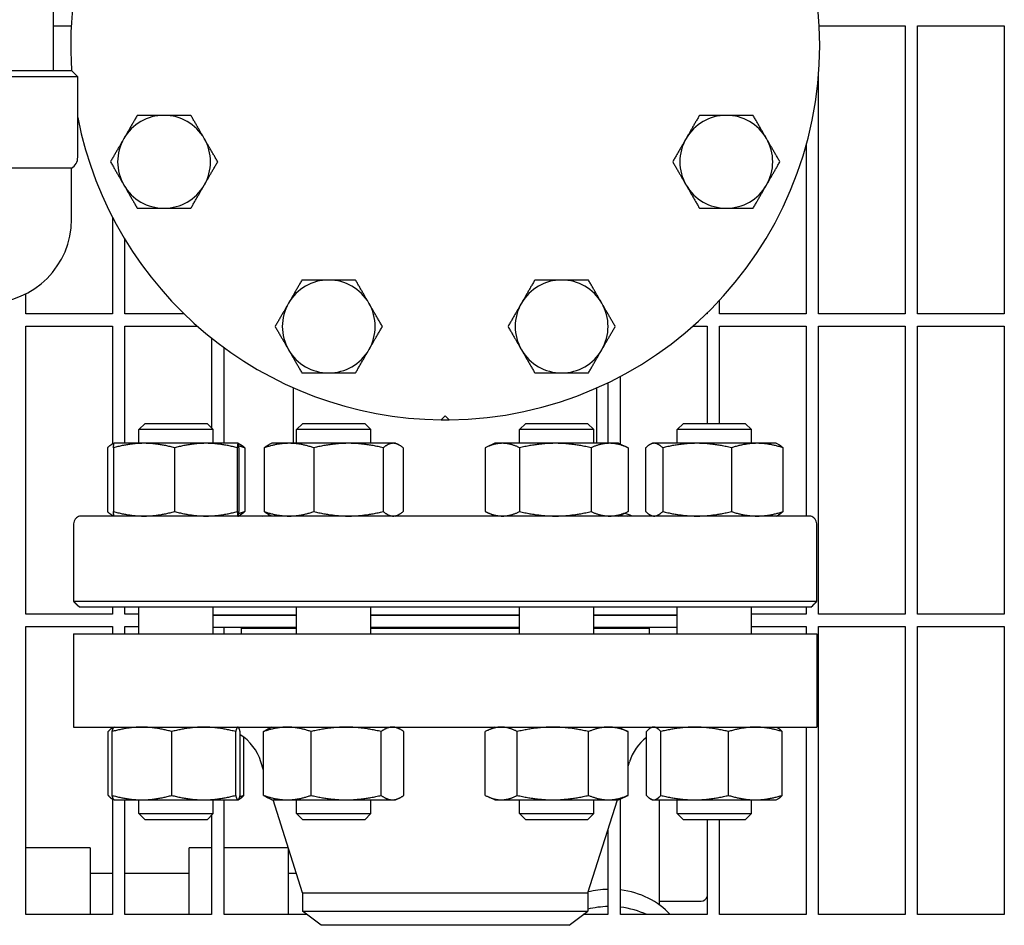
# Model space of a CAD drawing. Header units: inches. Extents: x 24 to 1128, y -69 to 748.
# Tile 646 of 656: x 774 to 784, y 623 to 632. Entities that reach past the tile are written whole.
import ezdxf

# ---------------------------------------------------------------- set-up
doc = ezdxf.new("R2010")
doc.units = ezdxf.units.IN
doc.header["$LTSCALE"] = 32
doc.header["$MEASUREMENT"] = 0
doc.layers.add('Visible (ANSI)', color=7, linetype='Continuous', lineweight=30)

msp = doc.modelspace()

# ---------------------------------------------------------------- linework, layer by layer
at = {"layer": 'Visible (ANSI)'}
for p, q in [((773.94798, 636.09353), (773.94798, 631.16853)), ((773.94798, 631.61978), (774.1307, 631.61978)), ((781.67956, 631.61978), (782.54813, 631.61978)), ((782.54813, 631.61978), (782.54813, 628.71353)), ((782.67313, 628.71353), (782.67313, 631.61978)), ((782.67313, 631.61978), (783.54813, 631.61978)), ((783.54813, 631.61978), (783.54813, 628.71353)), ((772.44673, 631.16853), (774.13423, 631.16853)), ((774.13423, 631.16853), (774.19673, 631.10603)), ((774.19673, 631.10603), (772.38423, 631.10603)), ((774.19673, 630.29353), (774.19673, 631.10603)), ((781.67313, 628.71353), (781.67313, 631.12856)), ((781.54813, 630.41686), (781.54813, 628.71353)), ((774.13423, 630.18528), (772.91015, 630.18528)), ((774.13423, 629.66853), (774.13423, 630.18528)), ((774.54813, 629.68704), (774.54813, 628.71353)), ((774.67313, 628.71353), (774.67313, 629.46419)), ((773.67313, 628.71353), (773.67313, 628.91654)), ((780.67313, 628.71353), (780.67313, 628.85001)), ((774.54813, 628.71353), (773.67313, 628.71353)), ((775.27061, 628.71353), (774.67313, 628.71353)), ((780.54813, 628.71353), (780.53966, 628.71353)), ((780.54813, 628.72179), (780.54813, 628.71353)), ((781.54813, 628.71353), (780.67313, 628.71353)), ((782.54813, 628.71353), (781.67313, 628.71353)), ((783.54813, 628.71353), (782.67313, 628.71353)), ((773.67313, 625.68228), (773.67313, 628.58853)), ((773.67313, 628.58853), (774.54813, 628.58853)), ((774.54813, 628.58853), (774.54813, 627.40016)), ((774.67313, 627.40753), (774.67313, 628.58853)), ((774.67313, 628.58853), (775.40561, 628.58853)), ((780.40465, 628.58853), (780.54813, 628.58853)), ((780.54813, 628.58853), (780.54813, 627.60853)), ((780.67313, 627.60853), (780.67313, 628.58853)), ((780.67313, 628.58853), (781.54813, 628.58853)), ((781.54813, 628.58853), (781.54813, 626.67353)), ((781.67313, 625.68228), (781.67313, 628.58853)), ((781.67313, 628.58853), (782.54813, 628.58853)), ((782.54813, 628.58853), (782.54813, 625.68228)), ((782.67313, 625.68228), (782.67313, 628.58853)), ((782.67313, 628.58853), (783.54813, 628.58853)), ((783.54813, 628.58853), (783.54813, 625.68228)), ((775.54813, 628.46898), (775.54813, 627.56182)), ((775.67313, 627.40753), (775.67313, 628.37345)), ((779.67313, 627.39918), (779.67313, 628.08302)), ((776.37561, 627.40753), (776.37561, 627.96732)), ((779.43466, 627.40753), (779.43466, 627.96732)), ((779.54813, 628.0198), (779.54813, 627.40753)), ((777.86597, 627.64421), (777.90513, 627.68337)), ((777.90513, 627.68337), (777.9443, 627.64421)), ((774.87643, 627.60853), (774.81393, 627.54603)), ((774.87643, 627.60853), (775.50143, 627.60853)), ((775.50143, 627.60853), (775.56393, 627.54603)), ((776.46754, 627.60853), (776.40504, 627.54603)), ((776.46754, 627.60853), (777.09254, 627.60853)), ((777.09254, 627.60853), (777.15504, 627.54603)), ((778.71772, 627.60853), (778.65522, 627.54603)), ((778.71772, 627.60853), (779.34272, 627.60853)), ((779.34272, 627.60853), (779.40522, 627.54603)), ((780.30884, 627.60853), (780.24634, 627.54603)), ((780.30884, 627.60853), (780.93384, 627.60853)), ((780.93384, 627.60853), (780.99634, 627.54603)), ((775.56393, 627.54603), (774.81393, 627.54603)), ((774.81393, 627.40753), (774.81393, 627.54603)), ((775.56393, 627.40753), (775.56393, 627.54603)), ((777.15504, 627.54603), (776.40504, 627.54603)), ((776.40504, 627.40753), (776.40504, 627.54603)), ((777.15504, 627.40753), (777.15504, 627.54603)), ((779.40522, 627.54603), (778.65522, 627.54603)), ((778.65522, 627.40753), (778.65522, 627.54603)), ((779.40522, 627.40753), (779.40522, 627.54603)), ((780.99634, 627.54603), (780.24634, 627.54603)), ((780.24634, 627.40753), (780.24634, 627.54603)), ((780.99634, 627.40753), (780.99634, 627.54603)), ((774.49582, 627.36244), (774.49582, 626.71862)), ((774.56379, 627.40747), (774.54529, 627.39884)), ((774.55663, 627.36244), (774.55663, 626.71862)), ((774.56393, 627.40753), (774.56379, 627.40747)), ((774.86535, 627.40753), (774.56393, 627.40753)), ((775.49022, 627.40753), (774.86535, 627.40753)), ((775.17407, 627.36244), (775.17407, 626.71862)), ((775.81379, 627.40753), (775.49022, 627.40753)), ((775.80636, 627.36244), (775.80636, 626.71862)), ((775.81393, 627.40753), (775.81379, 627.40753)), ((775.81393, 627.40753), (775.81406, 627.40747)), ((775.81406, 627.40747), (775.83256, 627.39884)), ((775.82122, 627.36244), (775.82122, 626.71862)), ((775.88203, 627.36244), (775.88203, 626.71862)), ((776.07925, 627.36244), (776.07925, 626.71862)), ((776.15504, 627.40753), (776.12927, 627.39551)), ((776.3291, 627.40753), (776.15504, 627.40753)), ((776.92934, 627.40753), (776.3291, 627.40753)), ((776.57894, 627.36244), (776.57894, 626.71862)), ((777.38029, 627.40753), (776.92934, 627.40753)), ((777.27974, 627.36244), (777.27974, 626.71862)), ((777.40504, 627.40753), (777.38029, 627.40753)), ((777.40504, 627.40753), (777.43082, 627.39551)), ((777.48084, 627.36244), (777.48084, 626.71862)), ((778.30869, 627.36244), (778.30869, 626.71862)), ((778.40522, 627.40753), (778.31686, 627.36633)), ((778.48264, 627.40753), (778.40522, 627.40753)), ((779.01735, 627.40753), (778.48264, 627.40753)), ((778.65658, 627.36244), (778.65658, 626.71862)), ((779.56494, 627.40753), (779.01735, 627.40753)), ((779.37812, 627.36244), (779.37812, 626.71862)), ((779.65522, 627.40753), (779.56494, 627.40753)), ((779.65522, 627.40753), (779.74358, 627.36633)), ((779.75176, 627.36244), (779.75176, 626.71862)), ((779.92824, 627.36244), (779.92824, 626.71862)), ((779.99634, 627.40753), (779.97771, 627.39884)), ((780.01443, 627.40753), (779.99634, 627.40753)), ((780.44718, 627.40753), (780.01443, 627.40753)), ((780.10063, 627.36244), (780.10063, 626.71862)), ((781.05409, 627.40753), (780.44718, 627.40753)), ((780.79373, 627.36244), (780.79373, 626.71862)), ((781.24634, 627.40753), (781.05409, 627.40753)), ((781.24634, 627.40753), (781.26497, 627.39884)), ((781.31444, 627.36244), (781.31444, 626.71862)), ((781.57639, 626.67353), (774.23387, 626.67353)), ((774.56379, 626.67359), (774.54529, 626.68222)), ((774.54813, 626.68089), (774.54813, 626.67353)), ((774.56393, 626.67353), (774.56379, 626.67359)), ((775.81393, 626.67353), (775.81406, 626.67359)), ((775.81406, 626.67359), (775.83256, 626.68222)), ((776.15504, 626.67353), (776.12927, 626.68555)), ((777.40504, 626.67353), (777.43082, 626.68555)), ((778.40522, 626.67353), (778.31686, 626.71473)), ((779.65522, 626.67353), (779.74358, 626.71473)), ((779.99634, 626.67353), (779.97771, 626.68222)), ((781.24634, 626.67353), (781.26497, 626.68222)), ((774.15534, 626.59479), (774.15534, 625.81133)), ((781.65493, 625.81133), (781.65493, 626.59479)), ((781.65493, 625.81133), (774.15534, 625.81133)), ((774.21419, 625.75227), (774.1945, 625.77196)), ((781.59608, 625.75227), (781.61576, 625.77196)), ((774.54813, 625.68228), (773.67313, 625.68228)), ((781.59608, 625.75227), (774.21419, 625.75227)), ((774.54813, 625.75227), (774.54813, 625.68228)), ((774.67313, 625.68228), (774.67313, 625.75227)), ((774.81393, 625.68228), (774.67313, 625.68228)), ((774.81393, 625.48353), (774.81393, 625.75227)), ((775.56393, 625.48353), (775.56393, 625.75227)), ((776.40504, 625.67353), (775.56393, 625.67353)), ((776.40504, 625.66853), (775.56393, 625.66853)), ((775.96513, 625.66853), (775.96513, 625.67353)), ((776.40504, 625.48353), (776.40504, 625.75227)), ((777.15504, 625.48353), (777.15504, 625.75227)), ((778.65522, 625.67353), (777.15504, 625.67353)), ((778.65522, 625.66853), (777.15504, 625.66853)), ((778.65522, 625.48353), (778.65522, 625.75227)), ((779.40522, 625.48353), (779.40522, 625.75227)), ((780.24634, 625.67353), (779.40522, 625.67353)), ((780.24634, 625.66853), (779.40522, 625.66853)), ((779.84513, 625.66853), (779.84513, 625.67353)), ((780.24634, 625.48353), (780.24634, 625.75227)), ((780.99634, 625.48353), (780.99634, 625.75227)), ((781.54813, 625.68228), (780.99634, 625.68228)), ((781.54813, 625.75227), (781.54813, 625.68228)), ((782.54813, 625.68228), (781.67313, 625.68228)), ((783.54813, 625.68228), (782.67313, 625.68228)), ((773.67313, 622.65103), (773.67313, 625.55728)), ((773.67313, 625.55728), (774.54813, 625.55728)), ((774.15513, 625.48353), (781.65513, 625.48353)), ((774.15513, 625.48353), (774.15513, 624.54353)), ((774.54813, 625.55728), (774.54813, 625.48353)), ((774.67313, 625.48353), (774.67313, 625.55728)), ((774.67313, 625.55728), (774.81393, 625.55728)), ((776.40504, 625.54853), (775.56393, 625.54853)), ((775.67313, 625.48353), (775.67313, 625.54853)), ((775.84513, 625.54353), (776.40504, 625.54353)), ((775.84513, 625.54353), (775.84513, 625.48353)), ((775.96513, 625.54353), (775.96513, 625.54853)), ((778.65522, 625.54853), (777.15504, 625.54853)), ((777.15504, 625.54353), (778.65522, 625.54353)), ((780.24634, 625.54853), (779.40522, 625.54853)), ((779.40522, 625.54353), (779.96513, 625.54353)), ((779.84513, 625.54353), (779.84513, 625.54853)), ((779.96513, 625.54353), (779.96513, 625.48353)), ((780.99634, 625.55728), (781.54813, 625.55728)), ((781.54813, 625.55728), (781.54813, 625.48353)), ((781.65513, 625.48353), (781.65513, 624.54353)), ((781.67313, 622.65103), (781.67313, 625.55728)), ((781.67313, 625.55728), (782.54813, 625.55728)), ((782.54813, 625.55728), (782.54813, 622.65103)), ((782.67313, 622.65103), (782.67313, 625.55728)), ((782.67313, 625.55728), (783.54813, 625.55728)), ((783.54813, 625.55728), (783.54813, 622.65103)), ((774.15513, 624.54353), (781.65513, 624.54353)), ((774.50452, 623.85462), (774.50452, 624.49844)), ((774.54308, 623.85462), (774.54308, 624.49844)), ((774.54813, 624.54353), (774.54813, 624.53609)), ((774.56276, 624.54299), (774.55112, 624.53756)), ((774.56393, 624.54353), (774.56276, 624.54299)), ((775.1449, 623.85462), (775.1449, 624.49844)), ((775.79075, 623.85462), (775.79075, 624.49844)), ((775.81393, 624.54353), (775.81509, 624.54299)), ((775.83478, 623.85462), (775.83478, 624.49844)), ((776.07285, 623.85462), (776.07285, 624.49844)), ((776.15504, 624.54353), (776.12099, 624.52765)), ((776.55108, 623.85462), (776.55108, 624.49844)), ((777.25827, 623.85462), (777.25827, 624.49844)), ((777.40504, 624.54353), (777.43909, 624.52765)), ((777.48724, 623.85462), (777.48724, 624.49844)), ((778.30988, 623.85462), (778.30988, 624.49844)), ((778.40522, 624.54353), (778.33183, 624.50931)), ((778.63192, 623.85462), (778.63192, 624.49844)), ((779.35226, 623.85462), (779.35226, 624.49844)), ((779.65522, 624.54353), (779.72861, 624.50931)), ((779.75057, 623.85462), (779.75057, 624.49844)), ((779.93694, 623.85462), (779.93694, 624.49844)), ((779.99634, 624.54353), (779.98353, 624.53756)), ((780.08085, 623.85462), (780.08085, 624.49844)), ((780.76525, 623.85462), (780.76525, 624.49844)), ((781.24634, 624.54353), (781.25915, 624.53756)), ((781.30574, 623.85462), (781.30574, 624.49844)), ((781.54813, 624.54353), (781.54813, 622.65103)), ((775.87333, 623.85462), (775.87333, 624.44026)), ((776.07285, 624.10873), (776.04568, 624.1945)), ((779.75057, 624.15024), (779.76458, 624.1945)), ((774.54813, 623.81697), (774.54813, 622.65103)), ((774.56276, 623.81007), (774.55112, 623.8155)), ((774.56393, 623.80953), (774.56276, 623.81007)), ((774.56393, 623.80953), (774.84399, 623.80953)), ((774.67313, 622.65103), (774.67313, 623.80953)), ((774.81393, 623.67103), (774.81393, 623.80953)), ((774.84399, 623.80953), (775.46782, 623.80953)), ((775.46782, 623.80953), (775.81276, 623.80953)), ((775.56393, 623.67103), (775.56393, 623.80953)), ((775.67313, 622.65103), (775.67313, 623.80953)), ((775.81276, 623.80953), (775.81393, 623.80953)), ((775.81393, 623.80953), (775.81509, 623.81007)), ((775.81509, 623.81007), (775.82674, 623.8155)), ((776.15504, 623.80953), (776.12099, 623.82541)), ((776.15504, 623.80953), (776.31196, 623.80953)), ((776.46513, 622.8702), (776.16761, 623.80953)), ((776.31196, 623.80953), (776.90467, 623.80953)), ((776.40504, 623.67103), (776.40504, 623.80953)), ((776.90467, 623.80953), (777.37275, 623.80953)), ((777.15504, 623.67103), (777.15504, 623.80953)), ((777.37275, 623.80953), (777.40504, 623.80953)), ((777.40504, 623.80953), (777.43909, 623.82541)), ((778.40522, 623.80953), (778.33183, 623.84375)), ((778.40522, 623.80953), (778.4709, 623.80953)), ((778.4709, 623.80953), (778.99209, 623.80953)), ((778.65522, 623.67103), (778.65522, 623.80953)), ((778.99209, 623.80953), (779.55141, 623.80953)), ((779.34513, 622.8702), (779.64265, 623.80953)), ((779.40522, 623.67103), (779.40522, 623.80953)), ((779.55141, 623.80953), (779.65522, 623.80953)), ((779.65522, 623.80953), (779.72861, 623.84375)), ((779.67313, 622.65103), (779.67313, 623.81788)), ((779.99634, 623.80953), (779.98353, 623.8155)), ((779.99634, 623.80953), (780.00889, 623.80953)), ((780.00889, 623.80953), (780.42305, 623.80953)), ((780.06563, 623.80953), (780.06563, 622.75031)), ((780.24634, 623.67103), (780.24634, 623.80953)), ((780.42305, 623.80953), (781.03549, 623.80953)), ((780.99634, 623.67103), (780.99634, 623.80953)), ((781.03549, 623.80953), (781.24634, 623.80953)), ((781.24634, 623.80953), (781.25915, 623.8155)), ((774.81393, 623.67103), (775.56393, 623.67103)), ((774.87643, 623.60853), (774.81393, 623.67103)), ((775.50143, 623.60853), (774.87643, 623.60853)), ((775.50143, 623.60853), (775.56393, 623.67103)), ((775.54813, 623.65524), (775.54813, 622.65103)), ((776.40504, 623.67103), (777.15504, 623.67103)), ((776.46754, 623.60853), (776.40504, 623.67103)), ((777.09254, 623.60853), (776.46754, 623.60853)), ((777.09254, 623.60853), (777.15504, 623.67103)), ((778.65522, 623.67103), (779.40522, 623.67103)), ((778.71772, 623.60853), (778.65522, 623.67103)), ((779.34272, 623.60853), (778.71772, 623.60853)), ((779.34272, 623.60853), (779.40522, 623.67103)), ((780.24634, 623.67103), (780.99634, 623.67103)), ((780.30884, 623.60853), (780.24634, 623.67103)), ((780.93384, 623.60853), (780.30884, 623.60853)), ((780.54813, 623.60853), (780.54813, 622.65103)), ((780.67313, 622.65103), (780.67313, 623.60853)), ((780.93384, 623.60853), (780.99634, 623.67103)), ((779.54813, 623.51111), (779.54813, 622.65103)), ((774.32063, 623.32427), (773.67313, 623.32427)), ((774.32063, 623.32427), (774.32063, 623.03138)), ((775.32063, 623.03138), (775.32063, 623.32427)), ((775.54813, 623.32427), (775.32063, 623.32427)), ((776.32063, 623.32427), (775.67313, 623.32427)), ((776.32063, 623.32427), (776.32063, 623.03138)), ((774.32063, 623.06954), (774.54813, 623.06954)), ((774.32063, 623.03138), (774.32063, 622.65103)), ((774.67313, 623.06954), (775.32063, 623.06954)), ((775.32063, 622.65103), (775.32063, 623.03138)), ((776.32063, 623.06954), (776.40199, 623.06954)), ((776.32063, 623.03138), (776.32063, 622.65103)), ((776.46513, 622.8702), (779.34513, 622.8702)), ((776.46513, 622.8702), (776.46513, 622.6874)), ((779.34513, 622.8702), (779.34513, 622.6874)), ((780.06563, 622.78827), (780.48788, 622.78827)), ((776.46513, 622.6874), (779.34513, 622.6874)), ((776.65263, 622.54353), (776.46513, 622.6874)), ((779.15763, 622.54353), (779.34513, 622.6874)), ((774.54813, 622.65103), (773.67313, 622.65103)), ((775.54813, 622.65103), (774.67313, 622.65103)), ((776.51254, 622.65103), (775.67313, 622.65103)), ((779.54813, 622.65103), (779.29773, 622.65103)), ((780.54813, 622.65103), (779.67313, 622.65103)), ((781.54813, 622.65103), (780.67313, 622.65103)), ((782.54813, 622.65103), (781.67313, 622.65103)), ((783.54813, 622.65103), (782.67313, 622.65103)), ((779.15763, 622.54353), (776.65263, 622.54353))]:
    msp.add_line(p, q, dxfattribs=at)
for centre, radius, start, end in [((777.90513, 631.42353), 3.77953, 90.593765, 183.868613), ((777.90513, 631.42353), 3.77953, 270.593765, 89.406235), ((777.90513, 631.42353), 3.77953, 191.132731, 269.406235), ((775.06802, 630.24836), 0.46875, 90, 150), ((775.06802, 630.24836), 0.46875, 30, 90), ((780.74224, 630.24836), 0.46875, 90, 150), ((780.74224, 630.24836), 0.46875, 30, 90), ((775.06802, 630.24836), 0.46875, 150, 210), ((775.06802, 630.24836), 0.46875, 330, 30), ((780.74224, 630.24836), 0.46875, 150, 210), ((780.74224, 630.24836), 0.46875, 330, 30), ((774.07173, 630.29353), 0.125, 300, 0), ((775.06802, 630.24836), 0.46875, 210, 270), ((775.06802, 630.24836), 0.46875, 270, 330), ((780.74224, 630.24836), 0.46875, 210, 270), ((780.74224, 630.24836), 0.46875, 270, 330), ((773.29048, 629.66853), 0.84375, 270, 0), ((776.72996, 628.58642), 0.46875, 90, 150), ((776.72996, 628.58642), 0.46875, 30, 90), ((779.0803, 628.58642), 0.46875, 90, 150), ((779.0803, 628.58642), 0.46875, 30, 90), ((776.72996, 628.58642), 0.46875, 150, 210), ((776.72996, 628.58642), 0.46875, 330, 30), ((779.0803, 628.58642), 0.46875, 150, 210), ((779.0803, 628.58642), 0.46875, 330, 30), ((776.72996, 628.58642), 0.46875, 210, 270), ((776.72996, 628.58642), 0.46875, 270, 330), ((779.0803, 628.58642), 0.46875, 210, 270), ((779.0803, 628.58642), 0.46875, 270, 330), ((777.90513, 631.42353), 3.77953, 269.406235, 270.593765), ((774.23387, 626.59479), 0.07874, 90, 119.999999), ((776.06064, 626.98849), 0.31496, 270, 283.77218), ((779.74962, 626.98849), 0.31496, 256.22782, 270), ((781.57639, 626.59479), 0.07874, 60.000001, 90), ((775.56902, 624.04353), 0.5, 17.574716, 57.891966), ((780.24125, 624.04353), 0.5, 127.489944, 162.425284), ((780.48788, 622.85077), 0.0625, 270, 344.579429)]:
    msp.add_arc(centre, radius, start, end, dxfattribs=at)
for centre, major_axis, start_param, end_param in [((779.56563, 626.30998), (0.5, 0), 1.0989534, 1.2730043), ((779.56563, 622.29398), (0.75, 0), 1.5941318, 1.8649141), ((779.56563, 622.29398), (0.75, 0), 0.62266, 1.4269676), ((779.56563, 622.12069), (-0.75, 0), 4.7357244, 5.0107981), ((779.56563, 622.12069), (-0.75, 0), 4.1892373, 4.5685603)]:
    msp.add_ellipse(centre, major_axis=major_axis, ratio=0.8162963, start_param=start_param, end_param=end_param, dxfattribs=at)
for points, weights in [([(774.79739, 630.71711), (774.72487, 630.59151), (774.66207, 630.48274)], [1.01001874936, 1.04314139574, 1]), ([(775.06802, 630.71711), (774.94242, 630.71711), (774.79739, 630.71711)], [1, 1.04314139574, 1.01001874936]), ([(775.33866, 630.71711), (775.19362, 630.71711), (775.06802, 630.71711)], [1.01001874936, 1.04314139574, 1]), ([(775.47397, 630.48274), (775.41117, 630.59151), (775.33866, 630.71711)], [1, 1.04314139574, 1.01001874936]), ([(780.47161, 630.71711), (780.39909, 630.59151), (780.33629, 630.48274)], [1.01001874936, 1.04314139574, 1]), ([(780.74224, 630.71711), (780.61664, 630.71711), (780.47161, 630.71711)], [1, 1.04314139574, 1.01001874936]), ([(781.01288, 630.71711), (780.86784, 630.71711), (780.74224, 630.71711)], [1.01001874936, 1.04314139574, 1]), ([(781.14819, 630.48274), (781.08539, 630.59151), (781.01288, 630.71711)], [1, 1.04314139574, 1.01001874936]), ([(774.66207, 630.48274), (774.59927, 630.37396), (774.52676, 630.24836)], [1, 1.04314139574, 1.01001874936]), ([(775.60929, 630.24836), (775.53677, 630.37396), (775.47397, 630.48274)], [1.01001874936, 1.04314139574, 1]), ([(780.33629, 630.48274), (780.27349, 630.37396), (780.20098, 630.24836)], [1, 1.04314139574, 1.01001874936]), ([(781.28351, 630.24836), (781.21099, 630.37396), (781.14819, 630.48274)], [1.01001874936, 1.04314139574, 1]), ([(774.52676, 630.24836), (774.59927, 630.12276), (774.66207, 630.01399)], [1.01001874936, 1.04314139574, 1]), ([(775.47397, 630.01399), (775.53677, 630.12276), (775.60929, 630.24836)], [1, 1.04314139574, 1.01001874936]), ([(780.20098, 630.24836), (780.27349, 630.12276), (780.33629, 630.01399)], [1.01001874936, 1.04314139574, 1]), ([(781.14819, 630.01399), (781.21099, 630.12276), (781.28351, 630.24836)], [1, 1.04314139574, 1.01001874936]), ([(774.66207, 630.01399), (774.72487, 629.90521), (774.79739, 629.77961)], [1, 1.04314139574, 1.01001874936]), ([(775.33866, 629.77961), (775.41117, 629.90521), (775.47397, 630.01399)], [1.01001874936, 1.04314139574, 1]), ([(780.33629, 630.01399), (780.39909, 629.90521), (780.47161, 629.77961)], [1, 1.04314139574, 1.01001874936]), ([(781.01288, 629.77961), (781.08539, 629.90521), (781.14819, 630.01399)], [1.01001874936, 1.04314139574, 1]), ([(774.79739, 629.77961), (774.94242, 629.77961), (775.06802, 629.77961)], [1.01001874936, 1.04314139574, 1]), ([(775.06802, 629.77961), (775.19362, 629.77961), (775.33866, 629.77961)], [1, 1.04314139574, 1.01001874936]), ([(780.47161, 629.77961), (780.61664, 629.77961), (780.74224, 629.77961)], [1.01001874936, 1.04314139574, 1]), ([(780.74224, 629.77961), (780.86784, 629.77961), (781.01288, 629.77961)], [1, 1.04314139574, 1.01001874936]), ([(776.45933, 629.05517), (776.38681, 628.92957), (776.32401, 628.82079)], [1.01001874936, 1.04314139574, 1]), ([(776.72996, 629.05517), (776.60436, 629.05517), (776.45933, 629.05517)], [1, 1.04314139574, 1.01001874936]), ([(777.0006, 629.05517), (776.85556, 629.05517), (776.72996, 629.05517)], [1.01001874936, 1.04314139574, 1]), ([(777.13591, 628.82079), (777.07311, 628.92957), (777.0006, 629.05517)], [1, 1.04314139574, 1.01001874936]), ([(778.80967, 629.05517), (778.73715, 628.92957), (778.67435, 628.82079)], [1.01001874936, 1.04314139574, 1]), ([(779.0803, 629.05517), (778.9547, 629.05517), (778.80967, 629.05517)], [1, 1.04314139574, 1.01001874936]), ([(779.35094, 629.05517), (779.2059, 629.05517), (779.0803, 629.05517)], [1.01001874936, 1.04314139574, 1]), ([(779.48625, 628.82079), (779.42345, 628.92957), (779.35094, 629.05517)], [1, 1.04314139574, 1.01001874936]), ([(776.32401, 628.82079), (776.26121, 628.71202), (776.1887, 628.58642)], [1, 1.04314139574, 1.01001874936]), ([(777.27123, 628.58642), (777.19871, 628.71202), (777.13591, 628.82079)], [1.01001874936, 1.04314139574, 1]), ([(778.67435, 628.82079), (778.61155, 628.71202), (778.53904, 628.58642)], [1, 1.04314139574, 1.01001874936]), ([(779.62157, 628.58642), (779.54905, 628.71202), (779.48625, 628.82079)], [1.01001874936, 1.04314139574, 1]), ([(776.1887, 628.58642), (776.26121, 628.46082), (776.32401, 628.35204)], [1.01001874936, 1.04314139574, 1]), ([(777.13591, 628.35204), (777.19871, 628.46082), (777.27123, 628.58642)], [1, 1.04314139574, 1.01001874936]), ([(778.53904, 628.58642), (778.61155, 628.46082), (778.67435, 628.35204)], [1.01001874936, 1.04314139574, 1]), ([(779.48625, 628.35204), (779.54905, 628.46082), (779.62157, 628.58642)], [1, 1.04314139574, 1.01001874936]), ([(776.32401, 628.35204), (776.38681, 628.24327), (776.45933, 628.11767)], [1, 1.04314139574, 1.01001874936]), ([(777.0006, 628.11767), (777.07311, 628.24327), (777.13591, 628.35204)], [1.01001874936, 1.04314139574, 1]), ([(778.67435, 628.35204), (778.73715, 628.24327), (778.80967, 628.11767)], [1, 1.04314139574, 1.01001874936]), ([(779.35094, 628.11767), (779.42345, 628.24327), (779.48625, 628.35204)], [1.01001874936, 1.04314139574, 1]), ([(776.45933, 628.11767), (776.60436, 628.11767), (776.72996, 628.11767)], [1.01001874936, 1.04314139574, 1]), ([(776.72996, 628.11767), (776.85556, 628.11767), (777.0006, 628.11767)], [1, 1.04314139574, 1.01001874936]), ([(778.80967, 628.11767), (778.9547, 628.11767), (779.0803, 628.11767)], [1.01001874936, 1.04314139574, 1]), ([(779.0803, 628.11767), (779.2059, 628.11767), (779.35094, 628.11767)], [1, 1.04314139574, 1.01001874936]), ([(774.56237, 627.40501), (774.53134, 627.39711), (774.49582, 627.36244)], [1.01375847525, 1.02892942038, 1]), ([(774.86535, 627.40753), (774.72207, 627.40753), (774.55663, 627.36244)], [1, 1.0379548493, 1]), ([(774.55663, 627.36244), (774.56047, 627.40592), (774.56379, 627.40747)], [1, 1.03654763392, 1.00271008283]), ([(775.17407, 627.36244), (775.00862, 627.40753), (774.86535, 627.40753)], [1, 1.0379548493, 1]), ([(775.49022, 627.40753), (775.34349, 627.40753), (775.17407, 627.36244)], [1, 1.0379548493, 1]), ([(775.80636, 627.36244), (775.63694, 627.40753), (775.49022, 627.40753)], [1, 1.0379548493, 1]), ([(775.81379, 627.40753), (775.81035, 627.40753), (775.80636, 627.36244)], [1, 1.0379548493, 1]), ([(775.82122, 627.36244), (775.81724, 627.40753), (775.81379, 627.40753)], [1, 1.0379548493, 1]), ([(775.88203, 627.36244), (775.84986, 627.37284), (775.81944, 627.38074)], [1, 1.00850289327, 1.01319603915]), ([(775.83256, 627.39884), (775.85588, 627.38797), (775.88203, 627.36244)], [1.01873149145, 1.02113779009, 1]), ([(776.3291, 627.40753), (776.21314, 627.40753), (776.07925, 627.36244)], [1, 1.0379548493, 1]), ([(776.07925, 627.36244), (776.10555, 627.38445), (776.12927, 627.39551)], [1, 1.01817300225, 1.01894332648]), ([(776.57894, 627.36244), (776.44505, 627.40753), (776.3291, 627.40753)], [1, 1.0379548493, 1]), ([(776.92934, 627.40753), (776.76672, 627.40753), (776.57894, 627.36244)], [1, 1.0379548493, 1]), ([(777.27974, 627.36244), (777.09196, 627.40753), (776.92934, 627.40753)], [1, 1.0379548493, 1]), ([(777.38029, 627.40753), (777.33362, 627.40753), (777.27974, 627.36244)], [1, 1.0379548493, 1]), ([(777.48084, 627.36244), (777.42695, 627.40753), (777.38029, 627.40753)], [1, 1.0379548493, 1]), ([(778.48264, 627.40753), (778.40191, 627.40753), (778.30869, 627.36244)], [1, 1.0379548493, 1]), ([(778.65658, 627.36244), (778.56337, 627.40753), (778.48264, 627.40753)], [1, 1.0379548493, 1]), ([(779.01735, 627.40753), (778.84992, 627.40753), (778.65658, 627.36244)], [1, 1.0379548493, 1]), ([(779.37812, 627.36244), (779.18478, 627.40753), (779.01735, 627.40753)], [1, 1.0379548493, 1]), ([(779.56494, 627.40753), (779.47824, 627.40753), (779.37812, 627.36244)], [1, 1.0379548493, 1]), ([(779.75176, 627.36244), (779.65164, 627.40753), (779.56494, 627.40753)], [1, 1.0379548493, 1]), ([(779.74358, 627.36633), (779.74764, 627.36443), (779.75176, 627.36244)], [1.00309374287, 1.00161564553, 1]), ([(780.01443, 627.40753), (779.97443, 627.40753), (779.92824, 627.36244)], [1, 1.0379548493, 1]), ([(780.10063, 627.36244), (780.05444, 627.40753), (780.01443, 627.40753)], [1, 1.0379548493, 1]), ([(780.44718, 627.40753), (780.28634, 627.40753), (780.10063, 627.36244)], [1, 1.0379548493, 1]), ([(780.79373, 627.36244), (780.60801, 627.40753), (780.44718, 627.40753)], [1, 1.0379548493, 1]), ([(781.05409, 627.40753), (780.93325, 627.40753), (780.79373, 627.36244)], [1, 1.0379548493, 1]), ([(781.31444, 627.36244), (781.17492, 627.40753), (781.05409, 627.40753)], [1, 1.0379548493, 1]), ([(781.26497, 627.39884), (781.28829, 627.38797), (781.31444, 627.36244)], [1.01873149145, 1.02113779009, 1]), ([(774.49582, 626.71862), (774.53134, 626.68395), (774.56237, 626.67604)], [1, 1.02892942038, 1.01375847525]), ([(774.55663, 626.71862), (774.72207, 626.67353), (774.86535, 626.67353)], [1, 1.0379548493, 1]), ([(774.56379, 626.67359), (774.56047, 626.67514), (774.55663, 626.71862)], [1.00271008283, 1.03654763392, 1]), ([(774.86535, 626.67353), (775.00862, 626.67353), (775.17407, 626.71862)], [1, 1.0379548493, 1]), ([(775.17407, 626.71862), (775.34349, 626.67353), (775.49022, 626.67353)], [1, 1.0379548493, 1]), ([(775.49022, 626.67353), (775.63694, 626.67353), (775.80636, 626.71862)], [1, 1.0379548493, 1]), ([(775.80636, 626.71862), (775.81035, 626.67353), (775.81379, 626.67353)], [1, 1.0379548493, 1]), ([(775.81379, 626.67353), (775.81724, 626.67353), (775.82122, 626.71862)], [1, 1.0379548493, 1]), ([(775.81944, 626.70032), (775.84986, 626.70822), (775.88203, 626.71862)], [1.01319603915, 1.00850289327, 1]), ([(775.88203, 626.71862), (775.85588, 626.69309), (775.83256, 626.68222)], [1, 1.02113779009, 1.01873149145]), ([(776.07925, 626.71862), (776.21314, 626.67353), (776.3291, 626.67353)], [1, 1.0379548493, 1]), ([(776.12927, 626.68555), (776.10555, 626.69661), (776.07925, 626.71862)], [1.01894332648, 1.01817300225, 1]), ([(776.3291, 626.67353), (776.44505, 626.67353), (776.57894, 626.71862)], [1, 1.0379548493, 1]), ([(776.57894, 626.71862), (776.76672, 626.67353), (776.92934, 626.67353)], [1, 1.0379548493, 1]), ([(776.92934, 626.67353), (777.09196, 626.67353), (777.27974, 626.71862)], [1, 1.0379548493, 1]), ([(777.27974, 626.71862), (777.33362, 626.67353), (777.38029, 626.67353)], [1, 1.0379548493, 1]), ([(777.38029, 626.67353), (777.42695, 626.67353), (777.48084, 626.71862)], [1, 1.0379548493, 1]), ([(778.30869, 626.71862), (778.40191, 626.67353), (778.48264, 626.67353)], [1, 1.0379548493, 1]), ([(778.48264, 626.67353), (778.56337, 626.67353), (778.65658, 626.71862)], [1, 1.0379548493, 1]), ([(778.65658, 626.71862), (778.84992, 626.67353), (779.01735, 626.67353)], [1, 1.0379548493, 1]), ([(779.01735, 626.67353), (779.18478, 626.67353), (779.37812, 626.71862)], [1, 1.0379548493, 1]), ([(779.37812, 626.71862), (779.47824, 626.67353), (779.56494, 626.67353)], [1, 1.0379548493, 1]), ([(779.56494, 626.67353), (779.65164, 626.67353), (779.75176, 626.71862)], [1, 1.0379548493, 1]), ([(779.75176, 626.71862), (779.74764, 626.71663), (779.74358, 626.71473)], [1, 1.00161564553, 1.00309374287]), ([(779.92824, 626.71862), (779.97443, 626.67353), (780.01443, 626.67353)], [1, 1.0379548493, 1]), ([(780.01443, 626.67353), (780.05444, 626.67353), (780.10063, 626.71862)], [1, 1.0379548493, 1]), ([(780.10063, 626.71862), (780.28634, 626.67353), (780.44718, 626.67353)], [1, 1.0379548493, 1]), ([(780.44718, 626.67353), (780.60801, 626.67353), (780.79373, 626.71862)], [1, 1.0379548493, 1]), ([(780.79373, 626.71862), (780.93325, 626.67353), (781.05409, 626.67353)], [1, 1.0379548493, 1]), ([(781.05409, 626.67353), (781.17492, 626.67353), (781.31444, 626.71862)], [1, 1.0379548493, 1]), ([(781.31444, 626.71862), (781.28829, 626.69309), (781.26497, 626.68222)], [1, 1.02113779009, 1.01873149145]), ([(774.15534, 625.81133), (774.17502, 625.79143), (774.1945, 625.77196)], [1, 1.0000415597, 1.00002799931]), ([(781.61576, 625.77196), (781.63524, 625.79143), (781.65493, 625.81133)], [1.00002799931, 1.0000415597, 1]), ([(774.56007, 624.54101), (774.53417, 624.53311), (774.50452, 624.49844)], [1.01375847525, 1.02892942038, 1]), ([(774.84399, 624.54353), (774.70433, 624.54353), (774.54308, 624.49844)], [1, 1.0379548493, 1]), ([(774.54308, 624.49844), (774.55362, 624.53872), (774.56276, 624.54299)], [1, 1.03377061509, 1.00744590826]), ([(775.1449, 624.49844), (774.98364, 624.54353), (774.84399, 624.54353)], [1, 1.0379548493, 1]), ([(775.46782, 624.54353), (775.31795, 624.54353), (775.1449, 624.49844)], [1, 1.0379548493, 1]), ([(775.79075, 624.49844), (775.61769, 624.54353), (775.46782, 624.54353)], [1, 1.0379548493, 1]), ([(775.81276, 624.54353), (775.80255, 624.54353), (775.79075, 624.49844)], [1, 1.0379548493, 1]), ([(775.83478, 624.49844), (775.82298, 624.54353), (775.81276, 624.54353)], [1, 1.0379548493, 1]), ([(776.31196, 624.54353), (776.20099, 624.54353), (776.07285, 624.49844)], [1, 1.0379548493, 1]), ([(776.07285, 624.49844), (776.09801, 624.51694), (776.12099, 624.52765)], [1, 1.01522706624, 1.01823627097]), ([(776.55108, 624.49844), (776.42294, 624.54353), (776.31196, 624.54353)], [1, 1.0379548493, 1]), ([(776.90467, 624.54353), (776.74057, 624.54353), (776.55108, 624.49844)], [1, 1.0379548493, 1]), ([(777.25827, 624.49844), (777.06878, 624.54353), (776.90467, 624.54353)], [1, 1.0379548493, 1]), ([(777.37275, 624.54353), (777.31962, 624.54353), (777.25827, 624.49844)], [1, 1.0379548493, 1]), ([(777.48724, 624.49844), (777.42589, 624.54353), (777.37275, 624.54353)], [1, 1.0379548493, 1]), ([(778.4709, 624.54353), (778.39617, 624.54353), (778.30988, 624.49844)], [1, 1.0379548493, 1]), ([(778.63192, 624.49844), (778.54563, 624.54353), (778.4709, 624.54353)], [1, 1.0379548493, 1]), ([(778.99209, 624.54353), (778.82494, 624.54353), (778.63192, 624.49844)], [1, 1.0379548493, 1]), ([(779.35226, 624.49844), (779.15925, 624.54353), (778.99209, 624.54353)], [1, 1.0379548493, 1]), ([(779.55141, 624.54353), (779.45899, 624.54353), (779.35226, 624.49844)], [1, 1.0379548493, 1]), ([(779.75057, 624.49844), (779.64384, 624.54353), (779.55141, 624.54353)], [1, 1.0379548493, 1]), ([(779.72861, 624.50931), (779.73941, 624.50427), (779.75057, 624.49844)], [1.00831186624, 1.00475051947, 1]), ([(780.00889, 624.54353), (779.9755, 624.54353), (779.93694, 624.49844)], [1, 1.0379548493, 1]), ([(780.08085, 624.49844), (780.04229, 624.54353), (780.00889, 624.54353)], [1, 1.0379548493, 1]), ([(780.42305, 624.54353), (780.26423, 624.54353), (780.08085, 624.49844)], [1, 1.0379548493, 1]), ([(780.76525, 624.49844), (780.58186, 624.54353), (780.42305, 624.54353)], [1, 1.0379548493, 1]), ([(781.03549, 624.54353), (780.91007, 624.54353), (780.76525, 624.49844)], [1, 1.0379548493, 1]), ([(781.30574, 624.49844), (781.16092, 624.54353), (781.03549, 624.54353)], [1, 1.0379548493, 1]), ([(781.25915, 624.53756), (781.28101, 624.52736), (781.30574, 624.49844)], [1.01763819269, 1.02401877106, 1]), ([(774.50452, 623.85462), (774.53417, 623.81995), (774.56007, 623.81204)], [1, 1.02892942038, 1.01375847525]), ([(774.56276, 623.81007), (774.55362, 623.81434), (774.54308, 623.85462)], [1.00744590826, 1.03377061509, 1]), ([(774.54308, 623.85462), (774.70433, 623.80953), (774.84399, 623.80953)], [1, 1.0379548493, 1]), ([(774.84399, 623.80953), (774.98364, 623.80953), (775.1449, 623.85462)], [1, 1.0379548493, 1]), ([(775.1449, 623.85462), (775.31795, 623.80953), (775.46782, 623.80953)], [1, 1.0379548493, 1]), ([(775.46782, 623.80953), (775.61769, 623.80953), (775.79075, 623.85462)], [1, 1.0379548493, 1]), ([(775.79075, 623.85462), (775.80255, 623.80953), (775.81276, 623.80953)], [1, 1.0379548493, 1]), ([(775.81276, 623.80953), (775.82298, 623.80953), (775.83478, 623.85462)], [1, 1.0379548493, 1]), ([(775.87333, 623.85462), (775.8486, 623.8257), (775.82674, 623.8155)], [1, 1.02401877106, 1.01763819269]), ([(775.83136, 623.84234), (775.85195, 623.84796), (775.87333, 623.85462)], [1.00930122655, 1.005426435, 1]), ([(776.12099, 623.82541), (776.09801, 623.83612), (776.07285, 623.85462)], [1.01823627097, 1.01522706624, 1]), ([(776.07285, 623.85462), (776.20099, 623.80953), (776.31196, 623.80953)], [1, 1.0379548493, 1]), ([(776.31196, 623.80953), (776.42294, 623.80953), (776.55108, 623.85462)], [1, 1.0379548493, 1]), ([(776.55108, 623.85462), (776.74057, 623.80953), (776.90467, 623.80953)], [1, 1.0379548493, 1]), ([(776.90467, 623.80953), (777.06878, 623.80953), (777.25827, 623.85462)], [1, 1.0379548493, 1]), ([(777.25827, 623.85462), (777.31962, 623.80953), (777.37275, 623.80953)], [1, 1.0379548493, 1]), ([(777.37275, 623.80953), (777.42589, 623.80953), (777.48724, 623.85462)], [1, 1.0379548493, 1]), ([(778.30988, 623.85462), (778.39617, 623.80953), (778.4709, 623.80953)], [1, 1.0379548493, 1]), ([(778.4709, 623.80953), (778.54563, 623.80953), (778.63192, 623.85462)], [1, 1.0379548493, 1]), ([(778.63192, 623.85462), (778.82494, 623.80953), (778.99209, 623.80953)], [1, 1.0379548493, 1]), ([(778.99209, 623.80953), (779.15925, 623.80953), (779.35226, 623.85462)], [1, 1.0379548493, 1]), ([(779.35226, 623.85462), (779.45899, 623.80953), (779.55141, 623.80953)], [1, 1.0379548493, 1]), ([(779.55141, 623.80953), (779.64384, 623.80953), (779.75057, 623.85462)], [1, 1.0379548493, 1]), ([(779.75057, 623.85462), (779.73941, 623.84879), (779.72861, 623.84375)], [1, 1.00475051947, 1.00831186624]), ([(779.93694, 623.85462), (779.9755, 623.80953), (780.00889, 623.80953)], [1, 1.0379548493, 1]), ([(780.00889, 623.80953), (780.04229, 623.80953), (780.08085, 623.85462)], [1, 1.0379548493, 1]), ([(780.08085, 623.85462), (780.26423, 623.80953), (780.42305, 623.80953)], [1, 1.0379548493, 1]), ([(780.42305, 623.80953), (780.58186, 623.80953), (780.76525, 623.85462)], [1, 1.0379548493, 1]), ([(780.76525, 623.85462), (780.91007, 623.80953), (781.03549, 623.80953)], [1, 1.0379548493, 1]), ([(781.03549, 623.80953), (781.16092, 623.80953), (781.30574, 623.85462)], [1, 1.0379548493, 1]), ([(781.30574, 623.85462), (781.28101, 623.8257), (781.25915, 623.8155)], [1, 1.02401877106, 1.01763819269])]:
    msp.add_rational_spline(points, weights, degree=2, dxfattribs=at)
for points, knots in [([(774.1945, 626.66298), (774.18743, 626.6589), (774.18021, 626.65302), (774.16893, 626.64004), (774.16318, 626.6306), (774.15715, 626.61356), (774.15534, 626.60347), (774.15534, 626.59479)], [-0.2228298, -0.2228298, -0.2228298, -0.2228298, -0.14522196, -0.14522196, -0.06611223, -0.06611223, 0, 0, 0, 0]), ([(781.65493, 626.59479), (781.65493, 626.60347), (781.65312, 626.61356), (781.64708, 626.6306), (781.64133, 626.64004), (781.63005, 626.65302), (781.62284, 626.6589), (781.61576, 626.66298)], [0, 0, 0, 0, 0.06611223, 0.06611223, 0.14522196, 0.14522196, 0.2228298, 0.2228298, 0.2228298, 0.2228298])]:
    msp.add_open_spline(points, degree=3, knots=knots, dxfattribs=at)

doc.saveas('drawing.dxf')
